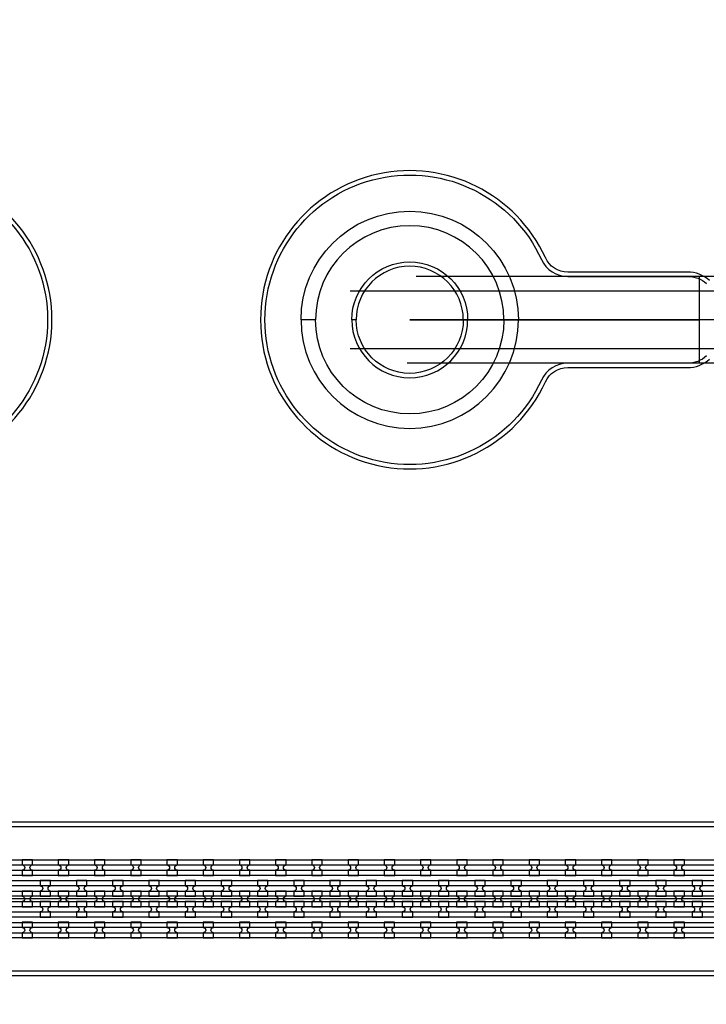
# Model space of a CAD drawing. Extents: x -63500 to 63500, y -63500 to 63500.
# Tile 267 of 296: x 21107 to 25847, y 402 to 7203. Entities that reach past the tile are written whole.
import ezdxf

# ---------------------------------------------------------------- set-up
doc = ezdxf.new("R2010")
doc.units = 13
doc.header["$MEASUREMENT"] = 0
for name, color, linetype in [('1_Metal', 2, 'Continuous'), ('2_Electrodes', 5, 'Continuous'), ('3_Outline', 4, 'Continuous')]:
    doc.layers.add(name, color=color, linetype=linetype)

msp = doc.modelspace()

# ---------------------------------------------------------------- linework, layer by layer
for p, q in [((29127.8, 5430), (23844.9, 5430)), ((25800, 4830), (25800, 5430)), ((23389.4, 5330), (29127.8, 5330)), ((26800, 5130), (23800, 5130)), ((23800, 5130), (25800, 5130)), ((29127.8, 4930), (23389.4, 4930)), ((29127.8, 4830), (23781.9, 4830)), ((26800, 1130), (8300, 1130))]:
    msp.add_line(p, q)
for radius in [50000, 47500, 45000]:
    msp.add_circle((0, 0), radius)
at = {"layer": '1_Metal'}
for points in [[(-50000, 0, -1), (50000, 0), (51000, 0, 1), (-51000, 0)], [(23050, 5130, -1), (24550, 5130), (24450, 5130, 1), (23150, 5130)], [(8302.1, 1040), (35844, 1040, 0.414214), (37684, 2880), (37684, 3380, 0.414214), (35844, 5220), (34612, 5220, 0.414214), (34594, 5202), (34594, 5202), (34563.4, 5202), (34563.4, 5272.2), (34593.4, 5272.2, 0.384752), (34611.3, 5256), (35844, 5256, -0.414214), (37720, 3380), (37720, 2880, -0.414214), (35844, 1004), (8302.1, 1004)], [(8302.1, 1112), (35844, 1112, 0.414214), (37612, 2880), (37612, 3380, 0.414214), (35844, 5148), (34612, 5148, 0.414214), (34594, 5130), (34594, 5130), (34563.4, 5130), (34563.4, 5202), (34594, 5202, 0.414214), (34612, 5184), (35844, 5184, -0.414214), (37648, 3380), (37648, 2880, -0.414214), (35844, 1076), (8302.1, 1076)], [(8302.1, 1184), (35844, 1184, 0.414214), (37540, 2880), (37540, 3380, 0.414214), (35844, 5076), (34612, 5076, 0.414214), (34594, 5058), (34594, 5058), (34563.4, 5058), (34563.4, 5130), (34594, 5130, 0.414214), (34612, 5112), (35844, 5112, -0.414214), (37576, 3380), (37576, 2880, -0.414214), (35844, 1148), (8302.1, 1148)], [(23050, 5130, 1), (24550, 5130), (24450, 5130, -1), (23150, 5130)], [(8302.1, 1256), (35844, 1256, 0.414214), (37468, 2880), (37468, 3380, 0.414214), (35844, 5004), (34611.3, 5004, 0.384752), (34593.4, 4987.9), (34563.4, 4987.9), (34563.4, 5058), (34594, 5058, 0.414214), (34612, 5040), (35844, 5040, -0.414214), (37504, 3380), (37504, 2880, -0.414214), (35844, 1220), (8302.1, 1220)], [(21124.1, 1292.1), (21196.1, 1292.1), (21196.1, 1328.1, -0.414214), (21178.1, 1346.1), (21178.1, 1346.1, -0.414214), (21196.1, 1364.1), (21196.1, 1400.1), (21124.1, 1400.1), (21124.1, 1364.1, -0.414214), (21142.1, 1346.1), (21142.1, 1346.1, -0.414214), (21124.1, 1328.1)], [(21374.1, 1292.1), (21446.1, 1292.1), (21446.1, 1328.1, -0.414214), (21428.1, 1346.1), (21428.1, 1346.1, -0.414214), (21446.1, 1364.1), (21446.1, 1400.1), (21374.1, 1400.1), (21374.1, 1364.1, -0.414214), (21392.1, 1346.1), (21392.1, 1346.1, -0.414214), (21374.1, 1328.1)], [(21624.1, 1292.1), (21696.1, 1292.1), (21696.1, 1328.1, -0.414214), (21678.1, 1346.1), (21678.1, 1346.1, -0.414214), (21696.1, 1364.1), (21696.1, 1400.1), (21624.1, 1400.1), (21624.1, 1364.1, -0.414214), (21642.1, 1346.1), (21642.1, 1346.1, -0.414214), (21624.1, 1328.1)], [(21874.1, 1292.1), (21946.1, 1292.1), (21946.1, 1328.1, -0.414214), (21928.1, 1346.1), (21928.1, 1346.1, -0.414214), (21946.1, 1364.1), (21946.1, 1400.1), (21874.1, 1400.1), (21874.1, 1364.1, -0.414214), (21892.1, 1346.1), (21892.1, 1346.1, -0.414214), (21874.1, 1328.1)], [(22124.1, 1292.1), (22196.1, 1292.1), (22196.1, 1328.1, -0.414214), (22178.1, 1346.1), (22178.1, 1346.1, -0.414214), (22196.1, 1364.1), (22196.1, 1400.1), (22124.1, 1400.1), (22124.1, 1364.1, -0.414214), (22142.1, 1346.1), (22142.1, 1346.1, -0.414214), (22124.1, 1328.1)], [(22374.1, 1292.1), (22446.1, 1292.1), (22446.1, 1328.1, -0.414214), (22428.1, 1346.1), (22428.1, 1346.1, -0.414214), (22446.1, 1364.1), (22446.1, 1400.1), (22374.1, 1400.1), (22374.1, 1364.1, -0.414214), (22392.1, 1346.1), (22392.1, 1346.1, -0.414214), (22374.1, 1328.1)], [(22624.1, 1292.1), (22696.1, 1292.1), (22696.1, 1328.1, -0.414214), (22678.1, 1346.1), (22678.1, 1346.1, -0.414214), (22696.1, 1364.1), (22696.1, 1400.1), (22624.1, 1400.1), (22624.1, 1364.1, -0.414214), (22642.1, 1346.1), (22642.1, 1346.1, -0.414214), (22624.1, 1328.1)], [(22874.1, 1292.1), (22946.1, 1292.1), (22946.1, 1328.1, -0.414214), (22928.1, 1346.1), (22928.1, 1346.1, -0.414214), (22946.1, 1364.1), (22946.1, 1400.1), (22874.1, 1400.1), (22874.1, 1364.1, -0.414214), (22892.1, 1346.1), (22892.1, 1346.1, -0.414214), (22874.1, 1328.1)], [(23124.1, 1292.1), (23196.1, 1292.1), (23196.1, 1328.1, -0.414214), (23178.1, 1346.1), (23178.1, 1346.1, -0.414214), (23196.1, 1364.1), (23196.1, 1400.1), (23124.1, 1400.1), (23124.1, 1364.1, -0.414214), (23142.1, 1346.1), (23142.1, 1346.1, -0.414214), (23124.1, 1328.1)], [(23374.1, 1292.1), (23446.1, 1292.1), (23446.1, 1328.1, -0.414214), (23428.1, 1346.1), (23428.1, 1346.1, -0.414214), (23446.1, 1364.1), (23446.1, 1400.1), (23374.1, 1400.1), (23374.1, 1364.1, -0.414214), (23392.1, 1346.1), (23392.1, 1346.1, -0.414214), (23374.1, 1328.1)], [(23624.1, 1292.1), (23696.1, 1292.1), (23696.1, 1328.1, -0.414214), (23678.1, 1346.1), (23678.1, 1346.1, -0.414214), (23696.1, 1364.1), (23696.1, 1400.1), (23624.1, 1400.1), (23624.1, 1364.1, -0.414214), (23642.1, 1346.1), (23642.1, 1346.1, -0.414214), (23624.1, 1328.1)], [(23874.1, 1292.1), (23946.1, 1292.1), (23946.1, 1328.1, -0.414214), (23928.1, 1346.1), (23928.1, 1346.1, -0.414214), (23946.1, 1364.1), (23946.1, 1400.1), (23874.1, 1400.1), (23874.1, 1364.1, -0.414214), (23892.1, 1346.1), (23892.1, 1346.1, -0.414214), (23874.1, 1328.1)], [(24124.1, 1292.1), (24196.1, 1292.1), (24196.1, 1328.1, -0.414214), (24178.1, 1346.1), (24178.1, 1346.1, -0.414214), (24196.1, 1364.1), (24196.1, 1400.1), (24124.1, 1400.1), (24124.1, 1364.1, -0.414214), (24142.1, 1346.1), (24142.1, 1346.1, -0.414214), (24124.1, 1328.1)], [(24374.1, 1292.1), (24446.1, 1292.1), (24446.1, 1328.1, -0.414214), (24428.1, 1346.1), (24428.1, 1346.1, -0.414214), (24446.1, 1364.1), (24446.1, 1400.1), (24374.1, 1400.1), (24374.1, 1364.1, -0.414214), (24392.1, 1346.1), (24392.1, 1346.1, -0.414214), (24374.1, 1328.1)], [(24624.1, 1292.1), (24696.1, 1292.1), (24696.1, 1328.1, -0.414214), (24678.1, 1346.1), (24678.1, 1346.1, -0.414214), (24696.1, 1364.1), (24696.1, 1400.1), (24624.1, 1400.1), (24624.1, 1364.1, -0.414214), (24642.1, 1346.1), (24642.1, 1346.1, -0.414214), (24624.1, 1328.1)], [(24874.1, 1292.1), (24946.1, 1292.1), (24946.1, 1328.1, -0.414214), (24928.1, 1346.1), (24928.1, 1346.1, -0.414214), (24946.1, 1364.1), (24946.1, 1400.1), (24874.1, 1400.1), (24874.1, 1364.1, -0.414214), (24892.1, 1346.1), (24892.1, 1346.1, -0.414214), (24874.1, 1328.1)], [(25124.1, 1292.1), (25196.1, 1292.1), (25196.1, 1328.1, -0.414214), (25178.1, 1346.1), (25178.1, 1346.1, -0.414214), (25196.1, 1364.1), (25196.1, 1400.1), (25124.1, 1400.1), (25124.1, 1364.1, -0.414214), (25142.1, 1346.1), (25142.1, 1346.1, -0.414214), (25124.1, 1328.1)], [(25374.1, 1292.1), (25446.1, 1292.1), (25446.1, 1328.1, -0.414214), (25428.1, 1346.1), (25428.1, 1346.1, -0.414214), (25446.1, 1364.1), (25446.1, 1400.1), (25374.1, 1400.1), (25374.1, 1364.1, -0.414214), (25392.1, 1346.1), (25392.1, 1346.1, -0.414214), (25374.1, 1328.1)], [(25624.1, 1292.1), (25696.1, 1292.1), (25696.1, 1328.1, -0.414214), (25678.1, 1346.1), (25678.1, 1346.1, -0.414214), (25696.1, 1364.1), (25696.1, 1400.1), (25624.1, 1400.1), (25624.1, 1364.1, -0.414214), (25642.1, 1346.1), (25642.1, 1346.1, -0.414214), (25624.1, 1328.1)], [(21320.9, 1148.1), (21320.9, 1184.1, -0.414214), (21302.9, 1202.1), (21302.9, 1202.1, -0.414214), (21320.9, 1220.1), (21320.9, 1256.1), (21248.9, 1256.1), (21248.9, 1220.1, -0.414214), (21266.9, 1202.1), (21266.9, 1202.1, -0.414214), (21248.9, 1184.1), (21248.9, 1148.1)], [(21570.9, 1148.1), (21570.9, 1184.1, -0.414214), (21552.9, 1202.1), (21552.9, 1202.1, -0.414214), (21570.9, 1220.1), (21570.9, 1256.1), (21498.9, 1256.1), (21498.9, 1220.1, -0.414214), (21516.9, 1202.1), (21516.9, 1202.1, -0.414214), (21498.9, 1184.1), (21498.9, 1148.1)], [(21820.9, 1148.1), (21820.9, 1184.1, -0.414214), (21802.9, 1202.1), (21802.9, 1202.1, -0.414214), (21820.9, 1220.1), (21820.9, 1256.1), (21748.9, 1256.1), (21748.9, 1220.1, -0.414214), (21766.9, 1202.1), (21766.9, 1202.1, -0.414214), (21748.9, 1184.1), (21748.9, 1148.1)], [(22070.9, 1148.1), (22070.9, 1184.1, -0.414214), (22052.9, 1202.1), (22052.9, 1202.1, -0.414214), (22070.9, 1220.1), (22070.9, 1256.1), (21998.9, 1256.1), (21998.9, 1220.1, -0.414214), (22016.9, 1202.1), (22016.9, 1202.1, -0.414214), (21998.9, 1184.1), (21998.9, 1148.1)], [(22320.9, 1148.1), (22320.9, 1184.1, -0.414214), (22302.9, 1202.1), (22302.9, 1202.1, -0.414214), (22320.9, 1220.1), (22320.9, 1256.1), (22248.9, 1256.1), (22248.9, 1220.1, -0.414214), (22266.9, 1202.1), (22266.9, 1202.1, -0.414214), (22248.9, 1184.1), (22248.9, 1148.1)], [(22570.9, 1148.1), (22570.9, 1184.1, -0.414214), (22552.9, 1202.1), (22552.9, 1202.1, -0.414214), (22570.9, 1220.1), (22570.9, 1256.1), (22498.9, 1256.1), (22498.9, 1220.1, -0.414214), (22516.9, 1202.1), (22516.9, 1202.1, -0.414214), (22498.9, 1184.1), (22498.9, 1148.1)], [(22820.9, 1148.1), (22820.9, 1184.1, -0.414214), (22802.9, 1202.1), (22802.9, 1202.1, -0.414214), (22820.9, 1220.1), (22820.9, 1256.1), (22748.9, 1256.1), (22748.9, 1220.1, -0.414214), (22766.9, 1202.1), (22766.9, 1202.1, -0.414214), (22748.9, 1184.1), (22748.9, 1148.1)], [(23070.9, 1148.1), (23070.9, 1184.1, -0.414214), (23052.9, 1202.1), (23052.9, 1202.1, -0.414214), (23070.9, 1220.1), (23070.9, 1256.1), (22998.9, 1256.1), (22998.9, 1220.1, -0.414214), (23016.9, 1202.1), (23016.9, 1202.1, -0.414214), (22998.9, 1184.1), (22998.9, 1148.1)], [(23320.9, 1148.1), (23320.9, 1184.1, -0.414214), (23302.9, 1202.1), (23302.9, 1202.1, -0.414214), (23320.9, 1220.1), (23320.9, 1256.1), (23248.9, 1256.1), (23248.9, 1220.1, -0.414214), (23266.9, 1202.1), (23266.9, 1202.1, -0.414214), (23248.9, 1184.1), (23248.9, 1148.1)], [(23570.9, 1148.1), (23570.9, 1184.1, -0.414214), (23552.9, 1202.1), (23552.9, 1202.1, -0.414214), (23570.9, 1220.1), (23570.9, 1256.1), (23498.9, 1256.1), (23498.9, 1220.1, -0.414214), (23516.9, 1202.1), (23516.9, 1202.1, -0.414214), (23498.9, 1184.1), (23498.9, 1148.1)], [(23820.9, 1148.1), (23820.9, 1184.1, -0.414214), (23802.9, 1202.1), (23802.9, 1202.1, -0.414214), (23820.9, 1220.1), (23820.9, 1256.1), (23748.9, 1256.1), (23748.9, 1220.1, -0.414214), (23766.9, 1202.1), (23766.9, 1202.1, -0.414214), (23748.9, 1184.1), (23748.9, 1148.1)], [(24070.9, 1148.1), (24070.9, 1184.1, -0.414214), (24052.9, 1202.1), (24052.9, 1202.1, -0.414214), (24070.9, 1220.1), (24070.9, 1256.1), (23998.9, 1256.1), (23998.9, 1220.1, -0.414214), (24016.9, 1202.1), (24016.9, 1202.1, -0.414214), (23998.9, 1184.1), (23998.9, 1148.1)], [(24320.9, 1148.1), (24320.9, 1184.1, -0.414214), (24302.9, 1202.1), (24302.9, 1202.1, -0.414214), (24320.9, 1220.1), (24320.9, 1256.1), (24248.9, 1256.1), (24248.9, 1220.1, -0.414214), (24266.9, 1202.1), (24266.9, 1202.1, -0.414214), (24248.9, 1184.1), (24248.9, 1148.1)], [(24570.9, 1148.1), (24570.9, 1184.1, -0.414214), (24552.9, 1202.1), (24552.9, 1202.1, -0.414214), (24570.9, 1220.1), (24570.9, 1256.1), (24498.9, 1256.1), (24498.9, 1220.1, -0.414214), (24516.9, 1202.1), (24516.9, 1202.1, -0.414214), (24498.9, 1184.1), (24498.9, 1148.1)], [(24820.9, 1148.1), (24820.9, 1184.1, -0.414214), (24802.9, 1202.1), (24802.9, 1202.1, -0.414214), (24820.9, 1220.1), (24820.9, 1256.1), (24748.9, 1256.1), (24748.9, 1220.1, -0.414214), (24766.9, 1202.1), (24766.9, 1202.1, -0.414214), (24748.9, 1184.1), (24748.9, 1148.1)], [(25070.9, 1148.1), (25070.9, 1184.1, -0.414214), (25052.9, 1202.1), (25052.9, 1202.1, -0.414214), (25070.9, 1220.1), (25070.9, 1256.1), (24998.9, 1256.1), (24998.9, 1220.1, -0.414214), (25016.9, 1202.1), (25016.9, 1202.1, -0.414214), (24998.9, 1184.1), (24998.9, 1148.1)], [(25320.9, 1148.1), (25320.9, 1184.1, -0.414214), (25302.9, 1202.1), (25302.9, 1202.1, -0.414214), (25320.9, 1220.1), (25320.9, 1256.1), (25248.9, 1256.1), (25248.9, 1220.1, -0.414214), (25266.9, 1202.1), (25266.9, 1202.1, -0.414214), (25248.9, 1184.1), (25248.9, 1148.1)], [(25570.9, 1148.1), (25570.9, 1184.1, -0.414214), (25552.9, 1202.1), (25552.9, 1202.1, -0.414214), (25570.9, 1220.1), (25570.9, 1256.1), (25498.9, 1256.1), (25498.9, 1220.1, -0.414214), (25516.9, 1202.1), (25516.9, 1202.1, -0.414214), (25498.9, 1184.1), (25498.9, 1148.1)], [(25820.9, 1148.1), (25820.9, 1184.1, -0.414214), (25802.9, 1202.1), (25802.9, 1202.1, -0.414214), (25820.9, 1220.1), (25820.9, 1256.1), (25748.9, 1256.1), (25748.9, 1220.1, -0.414214), (25766.9, 1202.1), (25766.9, 1202.1, -0.414214), (25748.9, 1184.1), (25748.9, 1148.1)], [(21195.9, 1184.1), (21123.9, 1184.1), (21123.9, 1148.1, -0.414214), (21141.9, 1130.1), (21141.9, 1130.1, -0.414214), (21123.9, 1112.1), (21123.9, 1076.1), (21195.9, 1076.1), (21195.9, 1112.1, -0.414214), (21177.9, 1130.1), (21177.9, 1130.1, -0.414214), (21195.9, 1148.1), (21195.9, 1184.1)], [(21445.9, 1184.1), (21373.9, 1184.1), (21373.9, 1148.1, -0.414214), (21391.9, 1130.1), (21391.9, 1130.1, -0.414214), (21373.9, 1112.1), (21373.9, 1076.1), (21445.9, 1076.1), (21445.9, 1112.1, -0.414214), (21427.9, 1130.1), (21427.9, 1130.1, -0.414214), (21445.9, 1148.1), (21445.9, 1184.1)], [(21695.9, 1184.1), (21623.9, 1184.1), (21623.9, 1148.1, -0.414214), (21641.9, 1130.1), (21641.9, 1130.1, -0.414214), (21623.9, 1112.1), (21623.9, 1076.1), (21695.9, 1076.1), (21695.9, 1112.1, -0.414214), (21677.9, 1130.1), (21677.9, 1130.1, -0.414214), (21695.9, 1148.1), (21695.9, 1184.1)], [(21945.9, 1184.1), (21873.9, 1184.1), (21873.9, 1148.1, -0.414214), (21891.9, 1130.1), (21891.9, 1130.1, -0.414214), (21873.9, 1112.1), (21873.9, 1076.1), (21945.9, 1076.1), (21945.9, 1112.1, -0.414214), (21927.9, 1130.1), (21927.9, 1130.1, -0.414214), (21945.9, 1148.1), (21945.9, 1184.1)], [(22195.9, 1184.1), (22123.9, 1184.1), (22123.9, 1148.1, -0.414214), (22141.9, 1130.1), (22141.9, 1130.1, -0.414214), (22123.9, 1112.1), (22123.9, 1076.1), (22195.9, 1076.1), (22195.9, 1112.1, -0.414214), (22177.9, 1130.1), (22177.9, 1130.1, -0.414214), (22195.9, 1148.1), (22195.9, 1184.1)], [(22445.9, 1184.1), (22373.9, 1184.1), (22373.9, 1148.1, -0.414214), (22391.9, 1130.1), (22391.9, 1130.1, -0.414214), (22373.9, 1112.1), (22373.9, 1076.1), (22445.9, 1076.1), (22445.9, 1112.1, -0.414214), (22427.9, 1130.1), (22427.9, 1130.1, -0.414214), (22445.9, 1148.1), (22445.9, 1184.1)], [(22695.9, 1184.1), (22623.9, 1184.1), (22623.9, 1148.1, -0.414214), (22641.9, 1130.1), (22641.9, 1130.1, -0.414214), (22623.9, 1112.1), (22623.9, 1076.1), (22695.9, 1076.1), (22695.9, 1112.1, -0.414214), (22677.9, 1130.1), (22677.9, 1130.1, -0.414214), (22695.9, 1148.1), (22695.9, 1184.1)], [(22945.9, 1184.1), (22873.9, 1184.1), (22873.9, 1148.1, -0.414214), (22891.9, 1130.1), (22891.9, 1130.1, -0.414214), (22873.9, 1112.1), (22873.9, 1076.1), (22945.9, 1076.1), (22945.9, 1112.1, -0.414214), (22927.9, 1130.1), (22927.9, 1130.1, -0.414214), (22945.9, 1148.1), (22945.9, 1184.1)], [(23195.9, 1184.1), (23123.9, 1184.1), (23123.9, 1148.1, -0.414214), (23141.9, 1130.1), (23141.9, 1130.1, -0.414214), (23123.9, 1112.1), (23123.9, 1076.1), (23195.9, 1076.1), (23195.9, 1112.1, -0.414214), (23177.9, 1130.1), (23177.9, 1130.1, -0.414214), (23195.9, 1148.1), (23195.9, 1184.1)], [(23445.9, 1184.1), (23373.9, 1184.1), (23373.9, 1148.1, -0.414214), (23391.9, 1130.1), (23391.9, 1130.1, -0.414214), (23373.9, 1112.1), (23373.9, 1076.1), (23445.9, 1076.1), (23445.9, 1112.1, -0.414214), (23427.9, 1130.1), (23427.9, 1130.1, -0.414214), (23445.9, 1148.1), (23445.9, 1184.1)], [(23695.9, 1184.1), (23623.9, 1184.1), (23623.9, 1148.1, -0.414214), (23641.9, 1130.1), (23641.9, 1130.1, -0.414214), (23623.9, 1112.1), (23623.9, 1076.1), (23695.9, 1076.1), (23695.9, 1112.1, -0.414214), (23677.9, 1130.1), (23677.9, 1130.1, -0.414214), (23695.9, 1148.1), (23695.9, 1184.1)], [(23945.9, 1184.1), (23873.9, 1184.1), (23873.9, 1148.1, -0.414214), (23891.9, 1130.1), (23891.9, 1130.1, -0.414214), (23873.9, 1112.1), (23873.9, 1076.1), (23945.9, 1076.1), (23945.9, 1112.1, -0.414214), (23927.9, 1130.1), (23927.9, 1130.1, -0.414214), (23945.9, 1148.1), (23945.9, 1184.1)], [(24195.9, 1184.1), (24123.9, 1184.1), (24123.9, 1148.1, -0.414214), (24141.9, 1130.1), (24141.9, 1130.1, -0.414214), (24123.9, 1112.1), (24123.9, 1076.1), (24195.9, 1076.1), (24195.9, 1112.1, -0.414214), (24177.9, 1130.1), (24177.9, 1130.1, -0.414214), (24195.9, 1148.1), (24195.9, 1184.1)], [(24445.9, 1184.1), (24373.9, 1184.1), (24373.9, 1148.1, -0.414214), (24391.9, 1130.1), (24391.9, 1130.1, -0.414214), (24373.9, 1112.1), (24373.9, 1076.1), (24445.9, 1076.1), (24445.9, 1112.1, -0.414214), (24427.9, 1130.1), (24427.9, 1130.1, -0.414214), (24445.9, 1148.1), (24445.9, 1184.1)], [(24695.9, 1184.1), (24623.9, 1184.1), (24623.9, 1148.1, -0.414214), (24641.9, 1130.1), (24641.9, 1130.1, -0.414214), (24623.9, 1112.1), (24623.9, 1076.1), (24695.9, 1076.1), (24695.9, 1112.1, -0.414214), (24677.9, 1130.1), (24677.9, 1130.1, -0.414214), (24695.9, 1148.1), (24695.9, 1184.1)], [(24945.9, 1184.1), (24873.9, 1184.1), (24873.9, 1148.1, -0.414214), (24891.9, 1130.1), (24891.9, 1130.1, -0.414214), (24873.9, 1112.1), (24873.9, 1076.1), (24945.9, 1076.1), (24945.9, 1112.1, -0.414214), (24927.9, 1130.1), (24927.9, 1130.1, -0.414214), (24945.9, 1148.1), (24945.9, 1184.1)], [(25195.9, 1184.1), (25123.9, 1184.1), (25123.9, 1148.1, -0.414214), (25141.9, 1130.1), (25141.9, 1130.1, -0.414214), (25123.9, 1112.1), (25123.9, 1076.1), (25195.9, 1076.1), (25195.9, 1112.1, -0.414214), (25177.9, 1130.1), (25177.9, 1130.1, -0.414214), (25195.9, 1148.1), (25195.9, 1184.1)], [(25445.9, 1184.1), (25373.9, 1184.1), (25373.9, 1148.1, -0.414214), (25391.9, 1130.1), (25391.9, 1130.1, -0.414214), (25373.9, 1112.1), (25373.9, 1076.1), (25445.9, 1076.1), (25445.9, 1112.1, -0.414214), (25427.9, 1130.1), (25427.9, 1130.1, -0.414214), (25445.9, 1148.1), (25445.9, 1184.1)], [(25695.9, 1184.1), (25623.9, 1184.1), (25623.9, 1148.1, -0.414214), (25641.9, 1130.1), (25641.9, 1130.1, -0.414214), (25623.9, 1112.1), (25623.9, 1076.1), (25695.9, 1076.1), (25695.9, 1112.1, -0.414214), (25677.9, 1130.1), (25677.9, 1130.1, -0.414214), (25695.9, 1148.1), (25695.9, 1184.1)], [(21320.9, 1112.1), (21248.9, 1112.1), (21248.9, 1076.1, -0.414214), (21266.9, 1058.1), (21266.9, 1058.1, -0.414214), (21248.9, 1040.1), (21248.9, 1004.1), (21320.9, 1004.1), (21320.9, 1040.1, -0.414214), (21302.9, 1058.1), (21302.9, 1058.1, -0.414214), (21320.9, 1076.1), (21320.9, 1112.1)], [(21570.9, 1112.1), (21498.9, 1112.1), (21498.9, 1076.1, -0.414214), (21516.9, 1058.1), (21516.9, 1058.1, -0.414214), (21498.9, 1040.1), (21498.9, 1004.1), (21570.9, 1004.1), (21570.9, 1040.1, -0.414214), (21552.9, 1058.1), (21552.9, 1058.1, -0.414214), (21570.9, 1076.1), (21570.9, 1112.1)], [(21820.9, 1112.1), (21748.9, 1112.1), (21748.9, 1076.1, -0.414214), (21766.9, 1058.1), (21766.9, 1058.1, -0.414214), (21748.9, 1040.1), (21748.9, 1004.1), (21820.9, 1004.1), (21820.9, 1040.1, -0.414214), (21802.9, 1058.1), (21802.9, 1058.1, -0.414214), (21820.9, 1076.1), (21820.9, 1112.1)], [(22070.9, 1112.1), (21998.9, 1112.1), (21998.9, 1076.1, -0.414214), (22016.9, 1058.1), (22016.9, 1058.1, -0.414214), (21998.9, 1040.1), (21998.9, 1004.1), (22070.9, 1004.1), (22070.9, 1040.1, -0.414214), (22052.9, 1058.1), (22052.9, 1058.1, -0.414214), (22070.9, 1076.1), (22070.9, 1112.1)], [(22320.9, 1112.1), (22248.9, 1112.1), (22248.9, 1076.1, -0.414214), (22266.9, 1058.1), (22266.9, 1058.1, -0.414214), (22248.9, 1040.1), (22248.9, 1004.1), (22320.9, 1004.1), (22320.9, 1040.1, -0.414214), (22302.9, 1058.1), (22302.9, 1058.1, -0.414214), (22320.9, 1076.1), (22320.9, 1112.1)], [(22570.9, 1112.1), (22498.9, 1112.1), (22498.9, 1076.1, -0.414214), (22516.9, 1058.1), (22516.9, 1058.1, -0.414214), (22498.9, 1040.1), (22498.9, 1004.1), (22570.9, 1004.1), (22570.9, 1040.1, -0.414214), (22552.9, 1058.1), (22552.9, 1058.1, -0.414214), (22570.9, 1076.1), (22570.9, 1112.1)], [(22820.9, 1112.1), (22748.9, 1112.1), (22748.9, 1076.1, -0.414214), (22766.9, 1058.1), (22766.9, 1058.1, -0.414214), (22748.9, 1040.1), (22748.9, 1004.1), (22820.9, 1004.1), (22820.9, 1040.1, -0.414214), (22802.9, 1058.1), (22802.9, 1058.1, -0.414214), (22820.9, 1076.1), (22820.9, 1112.1)], [(23070.9, 1112.1), (22998.9, 1112.1), (22998.9, 1076.1, -0.414214), (23016.9, 1058.1), (23016.9, 1058.1, -0.414214), (22998.9, 1040.1), (22998.9, 1004.1), (23070.9, 1004.1), (23070.9, 1040.1, -0.414214), (23052.9, 1058.1), (23052.9, 1058.1, -0.414214), (23070.9, 1076.1), (23070.9, 1112.1)], [(23320.9, 1112.1), (23248.9, 1112.1), (23248.9, 1076.1, -0.414214), (23266.9, 1058.1), (23266.9, 1058.1, -0.414214), (23248.9, 1040.1), (23248.9, 1004.1), (23320.9, 1004.1), (23320.9, 1040.1, -0.414214), (23302.9, 1058.1), (23302.9, 1058.1, -0.414214), (23320.9, 1076.1), (23320.9, 1112.1)], [(23570.9, 1112.1), (23498.9, 1112.1), (23498.9, 1076.1, -0.414214), (23516.9, 1058.1), (23516.9, 1058.1, -0.414214), (23498.9, 1040.1), (23498.9, 1004.1), (23570.9, 1004.1), (23570.9, 1040.1, -0.414214), (23552.9, 1058.1), (23552.9, 1058.1, -0.414214), (23570.9, 1076.1), (23570.9, 1112.1)], [(23820.9, 1112.1), (23748.9, 1112.1), (23748.9, 1076.1, -0.414214), (23766.9, 1058.1), (23766.9, 1058.1, -0.414214), (23748.9, 1040.1), (23748.9, 1004.1), (23820.9, 1004.1), (23820.9, 1040.1, -0.414214), (23802.9, 1058.1), (23802.9, 1058.1, -0.414214), (23820.9, 1076.1), (23820.9, 1112.1)], [(24070.9, 1112.1), (23998.9, 1112.1), (23998.9, 1076.1, -0.414214), (24016.9, 1058.1), (24016.9, 1058.1, -0.414214), (23998.9, 1040.1), (23998.9, 1004.1), (24070.9, 1004.1), (24070.9, 1040.1, -0.414214), (24052.9, 1058.1), (24052.9, 1058.1, -0.414214), (24070.9, 1076.1), (24070.9, 1112.1)], [(24320.9, 1112.1), (24248.9, 1112.1), (24248.9, 1076.1, -0.414214), (24266.9, 1058.1), (24266.9, 1058.1, -0.414214), (24248.9, 1040.1), (24248.9, 1004.1), (24320.9, 1004.1), (24320.9, 1040.1, -0.414214), (24302.9, 1058.1), (24302.9, 1058.1, -0.414214), (24320.9, 1076.1), (24320.9, 1112.1)], [(24570.9, 1112.1), (24498.9, 1112.1), (24498.9, 1076.1, -0.414214), (24516.9, 1058.1), (24516.9, 1058.1, -0.414214), (24498.9, 1040.1), (24498.9, 1004.1), (24570.9, 1004.1), (24570.9, 1040.1, -0.414214), (24552.9, 1058.1), (24552.9, 1058.1, -0.414214), (24570.9, 1076.1), (24570.9, 1112.1)], [(24820.9, 1112.1), (24748.9, 1112.1), (24748.9, 1076.1, -0.414214), (24766.9, 1058.1), (24766.9, 1058.1, -0.414214), (24748.9, 1040.1), (24748.9, 1004.1), (24820.9, 1004.1), (24820.9, 1040.1, -0.414214), (24802.9, 1058.1), (24802.9, 1058.1, -0.414214), (24820.9, 1076.1), (24820.9, 1112.1)], [(25070.9, 1112.1), (24998.9, 1112.1), (24998.9, 1076.1, -0.414214), (25016.9, 1058.1), (25016.9, 1058.1, -0.414214), (24998.9, 1040.1), (24998.9, 1004.1), (25070.9, 1004.1), (25070.9, 1040.1, -0.414214), (25052.9, 1058.1), (25052.9, 1058.1, -0.414214), (25070.9, 1076.1), (25070.9, 1112.1)], [(25320.9, 1112.1), (25248.9, 1112.1), (25248.9, 1076.1, -0.414214), (25266.9, 1058.1), (25266.9, 1058.1, -0.414214), (25248.9, 1040.1), (25248.9, 1004.1), (25320.9, 1004.1), (25320.9, 1040.1, -0.414214), (25302.9, 1058.1), (25302.9, 1058.1, -0.414214), (25320.9, 1076.1), (25320.9, 1112.1)], [(25570.9, 1112.1), (25498.9, 1112.1), (25498.9, 1076.1, -0.414214), (25516.9, 1058.1), (25516.9, 1058.1, -0.414214), (25498.9, 1040.1), (25498.9, 1004.1), (25570.9, 1004.1), (25570.9, 1040.1, -0.414214), (25552.9, 1058.1), (25552.9, 1058.1, -0.414214), (25570.9, 1076.1), (25570.9, 1112.1)], [(25820.9, 1112.1), (25748.9, 1112.1), (25748.9, 1076.1, -0.414214), (25766.9, 1058.1), (25766.9, 1058.1, -0.414214), (25748.9, 1040.1), (25748.9, 1004.1), (25820.9, 1004.1), (25820.9, 1040.1, -0.414214), (25802.9, 1058.1), (25802.9, 1058.1, -0.414214), (25820.9, 1076.1), (25820.9, 1112.1)], [(21124, 860.1), (21196, 860.1), (21196, 896.1, -0.414214), (21178, 914.1), (21178, 914.1, -0.414214), (21196, 932.1), (21196, 968.1), (21124, 968.1), (21124, 932.1, -0.414214), (21142, 914.1), (21142, 914.1, -0.414214), (21124, 896.1)], [(21374, 860.1), (21446, 860.1), (21446, 896.1, -0.414214), (21428, 914.1), (21428, 914.1, -0.414214), (21446, 932.1), (21446, 968.1), (21374, 968.1), (21374, 932.1, -0.414214), (21392, 914.1), (21392, 914.1, -0.414214), (21374, 896.1)], [(21624, 860.1), (21696, 860.1), (21696, 896.1, -0.414214), (21678, 914.1), (21678, 914.1, -0.414214), (21696, 932.1), (21696, 968.1), (21624, 968.1), (21624, 932.1, -0.414214), (21642, 914.1), (21642, 914.1, -0.414214), (21624, 896.1)], [(21874, 860.1), (21946, 860.1), (21946, 896.1, -0.414214), (21928, 914.1), (21928, 914.1, -0.414214), (21946, 932.1), (21946, 968.1), (21874, 968.1), (21874, 932.1, -0.414214), (21892, 914.1), (21892, 914.1, -0.414214), (21874, 896.1)], [(22124, 860.1), (22196, 860.1), (22196, 896.1, -0.414214), (22178, 914.1), (22178, 914.1, -0.414214), (22196, 932.1), (22196, 968.1), (22124, 968.1), (22124, 932.1, -0.414214), (22142, 914.1), (22142, 914.1, -0.414214), (22124, 896.1)], [(22374, 860.1), (22446, 860.1), (22446, 896.1, -0.414214), (22428, 914.1), (22428, 914.1, -0.414214), (22446, 932.1), (22446, 968.1), (22374, 968.1), (22374, 932.1, -0.414214), (22392, 914.1), (22392, 914.1, -0.414214), (22374, 896.1)], [(22624, 860.1), (22696, 860.1), (22696, 896.1, -0.414214), (22678, 914.1), (22678, 914.1, -0.414214), (22696, 932.1), (22696, 968.1), (22624, 968.1), (22624, 932.1, -0.414214), (22642, 914.1), (22642, 914.1, -0.414214), (22624, 896.1)], [(22874, 860.1), (22946, 860.1), (22946, 896.1, -0.414214), (22928, 914.1), (22928, 914.1, -0.414214), (22946, 932.1), (22946, 968.1), (22874, 968.1), (22874, 932.1, -0.414214), (22892, 914.1), (22892, 914.1, -0.414214), (22874, 896.1)], [(23124, 860.1), (23196, 860.1), (23196, 896.1, -0.414214), (23178, 914.1), (23178, 914.1, -0.414214), (23196, 932.1), (23196, 968.1), (23124, 968.1), (23124, 932.1, -0.414214), (23142, 914.1), (23142, 914.1, -0.414214), (23124, 896.1)], [(23374, 860.1), (23446, 860.1), (23446, 896.1, -0.414214), (23428, 914.1), (23428, 914.1, -0.414214), (23446, 932.1), (23446, 968.1), (23374, 968.1), (23374, 932.1, -0.414214), (23392, 914.1), (23392, 914.1, -0.414214), (23374, 896.1)], [(23624, 860.1), (23696, 860.1), (23696, 896.1, -0.414214), (23678, 914.1), (23678, 914.1, -0.414214), (23696, 932.1), (23696, 968.1), (23624, 968.1), (23624, 932.1, -0.414214), (23642, 914.1), (23642, 914.1, -0.414214), (23624, 896.1)], [(23874, 860.1), (23946, 860.1), (23946, 896.1, -0.414214), (23928, 914.1), (23928, 914.1, -0.414214), (23946, 932.1), (23946, 968.1), (23874, 968.1), (23874, 932.1, -0.414214), (23892, 914.1), (23892, 914.1, -0.414214), (23874, 896.1)], [(24124, 860.1), (24196, 860.1), (24196, 896.1, -0.414214), (24178, 914.1), (24178, 914.1, -0.414214), (24196, 932.1), (24196, 968.1), (24124, 968.1), (24124, 932.1, -0.414214), (24142, 914.1), (24142, 914.1, -0.414214), (24124, 896.1)], [(24374, 860.1), (24446, 860.1), (24446, 896.1, -0.414214), (24428, 914.1), (24428, 914.1, -0.414214), (24446, 932.1), (24446, 968.1), (24374, 968.1), (24374, 932.1, -0.414214), (24392, 914.1), (24392, 914.1, -0.414214), (24374, 896.1)], [(24624, 860.1), (24696, 860.1), (24696, 896.1, -0.414214), (24678, 914.1), (24678, 914.1, -0.414214), (24696, 932.1), (24696, 968.1), (24624, 968.1), (24624, 932.1, -0.414214), (24642, 914.1), (24642, 914.1, -0.414214), (24624, 896.1)], [(24874, 860.1), (24946, 860.1), (24946, 896.1, -0.414214), (24928, 914.1), (24928, 914.1, -0.414214), (24946, 932.1), (24946, 968.1), (24874, 968.1), (24874, 932.1, -0.414214), (24892, 914.1), (24892, 914.1, -0.414214), (24874, 896.1)], [(25124, 860.1), (25196, 860.1), (25196, 896.1, -0.414214), (25178, 914.1), (25178, 914.1, -0.414214), (25196, 932.1), (25196, 968.1), (25124, 968.1), (25124, 932.1, -0.414214), (25142, 914.1), (25142, 914.1, -0.414214), (25124, 896.1)], [(25374, 860.1), (25446, 860.1), (25446, 896.1, -0.414214), (25428, 914.1), (25428, 914.1, -0.414214), (25446, 932.1), (25446, 968.1), (25374, 968.1), (25374, 932.1, -0.414214), (25392, 914.1), (25392, 914.1, -0.414214), (25374, 896.1)], [(25624, 860.1), (25696, 860.1), (25696, 896.1, -0.414214), (25678, 914.1), (25678, 914.1, -0.414214), (25696, 932.1), (25696, 968.1), (25624, 968.1), (25624, 932.1, -0.414214), (25642, 914.1), (25642, 914.1, -0.414214), (25624, 896.1)]]:
    msp.add_lwpolyline(points, format="xyb", close=True, dxfattribs=at)
for points in [[(8302.1, 1400), (35844.1, 1400, 0.414214)], [(8302.1, 1328), (35844, 1328, 0.414214)], [(8302.1, 968), (35844.1, 968, 0.414214)], [(8302.1, 896), (35844, 896, 0.414214)]]:
    msp.add_lwpolyline(points, format="xyb", dxfattribs=at)
for points in [[(35844, 1364), (8302.1, 1364)], [(35844.1, 1292), (8302.1, 1292)], [(35844, 932), (8302.1, 932)], [(35844.1, 860), (8302.1, 860)]]:
    msp.add_lwpolyline(points, dxfattribs=at)
at = {"layer": '2_Electrodes'}
for points in [[(47500, 0, 1), (-47500, 0), (-51000, 0, -1), (51000, 0)], [(24200, 5130), (24170, 5130, 1), (23430, 5130), (23400, 5130, -1)], [(24200, 5130), (24170, 5130, -1), (23430, 5130), (23400, 5130, 1)], [(37793.4, 4930, 0.610914), (37671.5, 4692.5, -0.156977), (38094, 3380), (38094, 2880, -0.414214), (35844, 630), (9298.2, 630), (9298.2, 600), (35844, 600, 0.414214), (38124, 2880), (38124, 3380, 0.156977), (37695.9, 4710, -0.610914), (37793.4, 4900)]]:
    msp.add_lwpolyline(points, format="xyb", close=True, dxfattribs=at)
for points in [[(19363.7, 4700.9, 4.581742), (19363.7, 5559.2, -0.293253)], [(19390.9, 5546.7, -4.581742), (19390.9, 4713.4, 0.293253)], [(25869.3, 5402.5, 0.182676), (25717.2, 5460), (24890.9, 5460, -0.293253), (24736.3, 5559.2, 4.581742), (24736.3, 4700.9, -0.293253), (24890.9, 4800), (25717.2, 4800, 0.182676), (25869.3, 4857.5, -0.182676)], [(25849.4, 4880, -0.182676), (25717.2, 4830), (24890.9, 4830, 0.293253), (24709.1, 4713.4, -4.581742), (24709.1, 5546.7, 0.293253), (24890.9, 5430), (25717.2, 5430, -0.182676), (25849.4, 5380, 0.182676)], [(9298.2, 1630), (35844, 1630, 0.414214)]]:
    msp.add_lwpolyline(points, format="xyb", dxfattribs=at)
msp.add_lwpolyline([(35844, 1660), (9298.2, 1660)], dxfattribs=at)
at = {"layer": '3_Outline'}
for points in [[(47500, 0, 1), (-47500, 0), (-51000, 0, -1), (51000, 0)], [(24200, 5130), (24170, 5130, 1), (23430, 5130), (23400, 5130, -1)], [(24200, 5130), (24170, 5130, -1), (23430, 5130), (23400, 5130, 1)], [(37793.4, 4930, 0.610914), (37671.5, 4692.5, -0.156977), (38094, 3380), (38094, 2880, -0.414214), (35844, 630), (9298.2, 630), (9298.2, 600), (35844, 600, 0.414214), (38124, 2880), (38124, 3380, 0.156977), (37695.9, 4710, -0.610914), (37793.4, 4900)]]:
    msp.add_lwpolyline(points, format="xyb", close=True, dxfattribs=at)
for points in [[(19363.7, 4700.9, 4.581742), (19363.7, 5559.2, -0.293253)], [(19390.9, 5546.7, -4.581742), (19390.9, 4713.4, 0.293253)], [(25869.3, 5402.5, 0.182676), (25717.2, 5460), (24890.9, 5460, -0.293253), (24736.3, 5559.2, 4.581742), (24736.3, 4700.9, -0.293253), (24890.9, 4800), (25717.2, 4800, 0.182676), (25869.3, 4857.5, -0.182676)], [(25849.4, 4880, -0.182676), (25717.2, 4830), (24890.9, 4830, 0.293253), (24709.1, 4713.4, -4.581742), (24709.1, 5546.7, 0.293253), (24890.9, 5430), (25717.2, 5430, -0.182676), (25849.4, 5380, 0.182676)], [(9298.2, 1630), (35844, 1630, 0.414214)]]:
    msp.add_lwpolyline(points, format="xyb", dxfattribs=at)
msp.add_lwpolyline([(35844, 1660), (9298.2, 1660)], dxfattribs=at)

doc.saveas('drawing.dxf')
